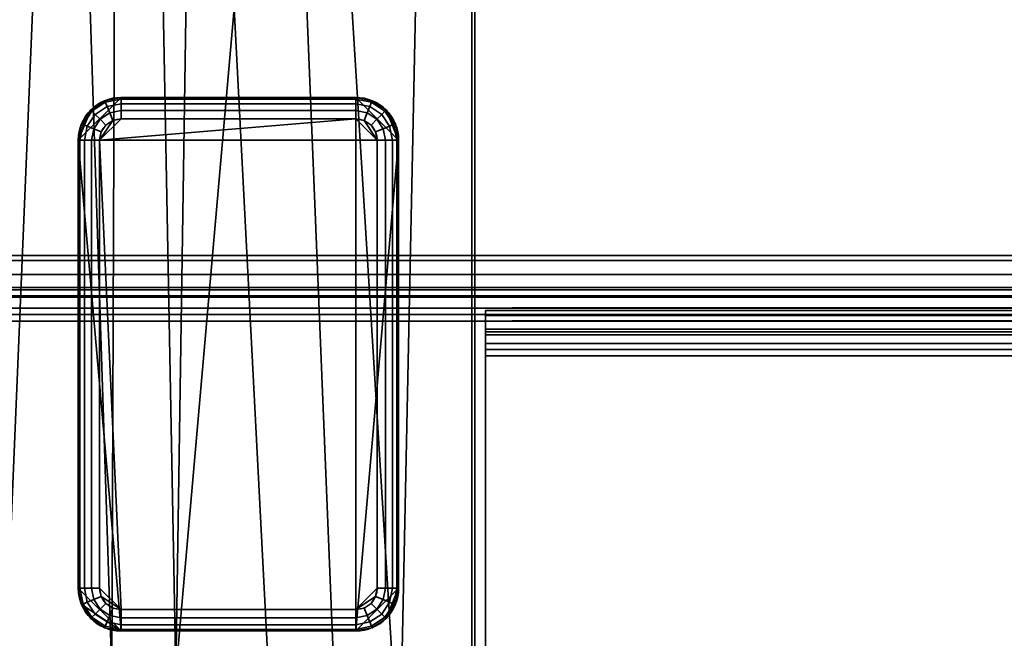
# Model space of a CAD drawing. Header units: millimetres. Extents: x -603 to 3703, y -115 to 249.
# Tile 654 of 656: x 1020 to 1066, y 73 to 102. Entities that reach past the tile are written whole.
import ezdxf

# ---------------------------------------------------------------- set-up
doc = ezdxf.new("R2010")
doc.units = ezdxf.units.MM
doc.layers.add('152', color=7, linetype='Continuous', true_color=0xffffff)

# ---------------------------------------------------------------- blocks, each defined once
blk = doc.blocks.new('UG_SURFACE_002')
at = {"layer": '152', "color": 252, "linetype": 'Continuous', "lineweight": 35}
for points in [[(2165, -13.4, 2212.25), (2165, 230.4, 2212.25), (835, 230.4, 2212.25), (835, -13.4, 2212.25)], [(985, -13.4, 2062.25), (985, 230.4, 2062.25), (2015, 230.4, 2062.25), (2015, -13.4, 2062.25)]]:
    blk.add_3dface(points, dxfattribs=at)
blk = doc.blocks.new('UG_SURFACE_119')
at = {"layer": '152', "color": 252, "linetype": 'Continuous', "lineweight": 35}
for points in [[(1958, 88.014, -10.31), (1958, 87.014, -10.31), (1042, 87.014, -10.31), (1042, 88.014, -10.31)], [(1958, 88.014, -10.31), (1042, 88.014, -10.31), (1042, 88.014, -4.22), (1958, 88.014, -4.22)], [(1042, 87.785, -3.156), (1958, 87.785, -3.156), (1958, 88.014, -4.22), (1042, 88.014, -4.22)], [(1042, 88.014, -4.22), (1042, 88.014, -10.31), (1042, 87.014, -10.31), (1042, 87.014, -4.22)], [(1042, 87.014, -4.22), (1042, 86.874, -3.569), (1042, 87.785, -3.156), (1042, 88.014, -4.22)], [(1042, 87.138, -2.282), (1958, 87.138, -2.282), (1958, 87.785, -3.156), (1042, 87.785, -3.156)], [(1042, 87.138, -2.282), (1042, 87.785, -3.156), (1042, 86.874, -3.569), (1042, 86.478, -3.033)], [(1042, 86.189, -1.752), (1958, 86.189, -1.752), (1958, 87.138, -2.282), (1042, 87.138, -2.282)], [(1042, 86.189, -1.752), (1042, 87.138, -2.282), (1042, 86.478, -3.033), (1042, 85.896, -2.709)], [(1958, 87.014, -10.31), (1958, 87.014, -4.22), (1042, 87.014, -4.22), (1042, 87.014, -10.31)], [(1042, 87.014, -4.22), (1958, 87.014, -4.22), (1958, 86.874, -3.569), (1042, 86.874, -3.569)], [(1042, 86.874, -3.569), (1958, 86.874, -3.569), (1958, 86.478, -3.033), (1042, 86.478, -3.033)], [(1042, 86.478, -3.033), (1958, 86.478, -3.033), (1958, 85.896, -2.709), (1042, 85.896, -2.709)], [(1958, 86.189, -1.752), (1042, 86.189, -1.752), (1042, 60.383, 6.137), (1958, 60.383, 6.137)], [(1042, 60.383, 6.137), (1042, 86.189, -1.752), (1042, 85.896, -2.709), (1042, 60.091, 5.181)], [(1958, 85.896, -2.709), (1958, 60.091, 5.181), (1042, 60.091, 5.181), (1042, 85.896, -2.709)]]:
    blk.add_3dface(points, dxfattribs=at)
blk = doc.blocks.new('UG_SURFACE_124')
at = {"layer": '152', "color": 41, "linetype": 'Continuous', "lineweight": 35}
for points in [[(1019.35, 67.5, -5.75), (1019.35, 229.15, -5.75), (1025, 229.15, -5.75), (1025, 203.3, -5.75)], [(1019.35, 229.15, 2027.9), (1019.35, 67.5, 2027.9), (1024.5, 67.5, 2022.75), (1024.5, 71, 2022.75)], [(1025, 203.3, 2022.25), (1025, 229.15, 2022.25), (1019.35, 229.15, 2027.9), (1024.5, 71, 2022.75)], [(1029.5, 203.3, 2017.75), (1027.5, 71, 2019.75), (1041.35, 229.15, 2005.9)], [(1034.5, 19.5, 2012.75), (1037, 19.5, 2010.25), (1041.35, 229.15, 2005.9), (1027.5, 71, 2019.75)], [(1029.5, 203.3, -5.75), (1029.5, 229.15, -5.75), (1041.35, 229.15, -5.75), (1041.35, 11.15, -5.75)], [(1037, 19.5, 2010.25), (1037, 11.15, 2010.25), (1041.35, 11.15, 2005.9), (1041.35, 229.15, 2005.9)], [(1041.35, 229.15, 2005.9), (1041.35, 11.15, 2005.9), (1041.35, 11.15, -5.75), (1041.35, 229.15, -5.75)], [(1019.35, 67.5, -5.75), (1025, 203.3, -5.75), (1024.5, 71, -5.75)], [(1025, 203.3, -5.75), (1027.5, 71, -5.75), (1024.5, 71, -5.75)], [(1029.5, 203.3, 2017.75), (1025, 203.3, 2022.25), (1024.5, 71, 2022.75), (1027.5, 71, 2019.75)], [(1027.5, 71, -5.75), (1025, 203.3, -5.75), (1034.5, 19.5, -5.75)], [(1025, 203.3, -5.75), (1029.5, 203.3, -5.75), (1037, 19.5, -5.75), (1034.5, 19.5, -5.75)], [(1037, 19.5, -5.75), (1029.5, 203.3, -5.75), (1041.35, 11.15, -5.75)]]:
    blk.add_3dface(points, dxfattribs=at)
blk = doc.blocks.new('UG_SURFACE_125')
at = {"layer": '152', "color": 253, "linetype": 'Continuous', "lineweight": 35}
for points in [[(1022.925, 96, -5.75), (1024.925, 98, -5.75), (1024.16, 97.848, -5.75), (1023.511, 97.414, -5.75)], [(1022.925, 96, -5.75), (1037.925, 96, -5.75), (1035.925, 98, -5.75), (1024.925, 98, -5.75)], [(1024.16, 97.848, -5.75), (1024.16, 97.848, -7.75), (1023.511, 97.414, -7.75), (1023.511, 97.414, -5.75)], [(1024.189, 97.777, -8.133), (1023.565, 97.36, -8.133), (1023.511, 97.414, -7.75), (1024.16, 97.848, -7.75)], [(1024.272, 97.577, -8.457), (1023.718, 97.207, -8.457), (1023.565, 97.36, -8.133), (1024.189, 97.777, -8.133)], [(1024.925, 98, -5.75), (1024.925, 98, -7.75), (1024.16, 97.848, -7.75), (1024.16, 97.848, -5.75)], [(1024.925, 97.924, -8.133), (1024.189, 97.777, -8.133), (1024.16, 97.848, -7.75), (1024.925, 98, -7.75)], [(1024.925, 97.707, -8.457), (1024.272, 97.577, -8.457), (1024.189, 97.777, -8.133), (1024.925, 97.924, -8.133)], [(1035.925, 98, -7.75), (1024.925, 98, -7.75), (1024.925, 98, -5.75), (1035.925, 98, -5.75)], [(1024.925, 98, -7.75), (1035.925, 98, -7.75), (1035.925, 97.924, -8.133), (1024.925, 97.924, -8.133)], [(1024.925, 97.924, -8.133), (1035.925, 97.924, -8.133), (1035.925, 97.707, -8.457), (1024.925, 97.707, -8.457)], [(1037.339, 97.414, -5.75), (1036.69, 97.848, -5.75), (1035.925, 98, -5.75), (1037.925, 96, -5.75)], [(1036.69, 97.848, -5.75), (1036.69, 97.848, -7.75), (1035.925, 98, -7.75), (1035.925, 98, -5.75)], [(1036.661, 97.777, -8.133), (1035.925, 97.924, -8.133), (1035.925, 98, -7.75), (1036.69, 97.848, -7.75)], [(1036.578, 97.577, -8.457), (1035.925, 97.707, -8.457), (1035.925, 97.924, -8.133), (1036.661, 97.777, -8.133)], [(1037.132, 97.207, -8.457), (1036.578, 97.577, -8.457), (1036.661, 97.777, -8.133), (1037.285, 97.36, -8.133)], [(1037.285, 97.36, -8.133), (1036.661, 97.777, -8.133), (1036.69, 97.848, -7.75), (1037.339, 97.414, -7.75)], [(1037.339, 97.414, -5.75), (1037.339, 97.414, -7.75), (1036.69, 97.848, -7.75), (1036.69, 97.848, -5.75)], [(1023.511, 97.414, -5.75), (1023.077, 96.765, -5.75), (1022.925, 96, -5.75)], [(1023.511, 97.414, -5.75), (1023.511, 97.414, -7.75), (1023.077, 96.765, -7.75), (1023.077, 96.765, -5.75)], [(1023.565, 97.36, -8.133), (1023.148, 96.736, -8.133), (1023.077, 96.765, -7.75), (1023.511, 97.414, -7.75)], [(1023.718, 97.207, -8.457), (1023.348, 96.653, -8.457), (1023.148, 96.736, -8.133), (1023.565, 97.36, -8.133)], [(1024.396, 97.277, -8.674), (1023.947, 96.978, -8.674), (1023.718, 97.207, -8.457), (1024.272, 97.577, -8.457)], [(1024.925, 97.383, -8.674), (1024.396, 97.277, -8.674), (1024.272, 97.577, -8.457), (1024.925, 97.707, -8.457)], [(1024.925, 97, -8.75), (1024.542, 96.924, -8.75), (1024.396, 97.277, -8.674), (1024.925, 97.383, -8.674)], [(1024.925, 97.707, -8.457), (1035.925, 97.707, -8.457), (1035.925, 97.383, -8.674), (1024.925, 97.383, -8.674)], [(1024.925, 97.383, -8.674), (1035.925, 97.383, -8.674), (1035.925, 97, -8.75), (1024.925, 97, -8.75)], [(1036.454, 97.277, -8.674), (1035.925, 97.383, -8.674), (1035.925, 97.707, -8.457), (1036.578, 97.577, -8.457)], [(1036.308, 96.924, -8.75), (1035.925, 97, -8.75), (1035.925, 97.383, -8.674), (1036.454, 97.277, -8.674)], [(1036.903, 96.978, -8.674), (1036.454, 97.277, -8.674), (1036.578, 97.577, -8.457), (1037.132, 97.207, -8.457)], [(1037.502, 96.653, -8.457), (1037.132, 97.207, -8.457), (1037.285, 97.36, -8.133), (1037.702, 96.736, -8.133)], [(1037.702, 96.736, -8.133), (1037.285, 97.36, -8.133), (1037.339, 97.414, -7.75), (1037.773, 96.765, -7.75)], [(1037.925, 96, -5.75), (1037.773, 96.765, -5.75), (1037.339, 97.414, -5.75)], [(1037.773, 96.765, -5.75), (1037.773, 96.765, -7.75), (1037.339, 97.414, -7.75), (1037.339, 97.414, -5.75)], [(1023.947, 96.978, -8.674), (1023.648, 96.529, -8.674), (1023.348, 96.653, -8.457), (1023.718, 97.207, -8.457)], [(1024.218, 96.707, -8.75), (1024.001, 96.383, -8.75), (1023.648, 96.529, -8.674), (1023.947, 96.978, -8.674)], [(1024.542, 96.924, -8.75), (1024.925, 97, -8.75), (1023.925, 96, -8.75)], [(1023.925, 96, -8.75), (1035.925, 97, -8.75), (1035.925, 74, -8.75), (1024.925, 74, -8.75)], [(1024.925, 97, -8.75), (1035.925, 97, -8.75), (1023.925, 96, -8.75)], [(1023.925, 96, -8.75), (1024.001, 96.383, -8.75), (1024.218, 96.707, -8.75), (1024.542, 96.924, -8.75)], [(1024.542, 96.924, -8.75), (1024.218, 96.707, -8.75), (1023.947, 96.978, -8.674), (1024.396, 97.277, -8.674)], [(1035.925, 74, -8.75), (1035.925, 97, -8.75), (1036.925, 96, -8.75), (1036.925, 75, -8.75)], [(1036.925, 96, -8.75), (1035.925, 97, -8.75), (1036.308, 96.924, -8.75)], [(1036.632, 96.707, -8.75), (1036.308, 96.924, -8.75), (1036.454, 97.277, -8.674), (1036.903, 96.978, -8.674)], [(1036.308, 96.924, -8.75), (1036.632, 96.707, -8.75), (1036.849, 96.383, -8.75), (1036.925, 96, -8.75)], [(1036.849, 96.383, -8.75), (1036.632, 96.707, -8.75), (1036.903, 96.978, -8.674), (1037.202, 96.529, -8.674)], [(1037.202, 96.529, -8.674), (1036.903, 96.978, -8.674), (1037.132, 97.207, -8.457), (1037.502, 96.653, -8.457)], [(1023.077, 96.765, -5.75), (1023.077, 96.765, -7.75), (1022.925, 96, -7.75), (1022.925, 96, -5.75)], [(1023.148, 96.736, -8.133), (1023.001, 96, -8.133), (1022.925, 96, -7.75), (1023.077, 96.765, -7.75)], [(1023.348, 96.653, -8.457), (1023.218, 96, -8.457), (1023.001, 96, -8.133), (1023.148, 96.736, -8.133)], [(1023.648, 96.529, -8.674), (1023.542, 96, -8.674), (1023.218, 96, -8.457), (1023.348, 96.653, -8.457)], [(1024.001, 96.383, -8.75), (1023.925, 96, -8.75), (1023.542, 96, -8.674), (1023.648, 96.529, -8.674)], [(1036.925, 96, -8.75), (1036.849, 96.383, -8.75), (1037.202, 96.529, -8.674), (1037.308, 96, -8.674)], [(1037.308, 96, -8.674), (1037.202, 96.529, -8.674), (1037.502, 96.653, -8.457), (1037.632, 96, -8.457)], [(1037.632, 96, -8.457), (1037.502, 96.653, -8.457), (1037.702, 96.736, -8.133), (1037.849, 96, -8.133)], [(1037.849, 96, -8.133), (1037.702, 96.736, -8.133), (1037.773, 96.765, -7.75), (1037.925, 96, -7.75)], [(1037.925, 96, -5.75), (1037.925, 96, -7.75), (1037.773, 96.765, -7.75), (1037.773, 96.765, -5.75)], [(1022.925, 96, -7.75), (1022.925, 75, -7.75), (1022.925, 75, -5.75), (1022.925, 96, -5.75)], [(1022.925, 75, -7.75), (1022.925, 96, -7.75), (1023.001, 96, -8.133), (1023.001, 75, -8.133)], [(1037.925, 96, -5.75), (1022.925, 96, -5.75), (1024.925, 73, -5.75), (1035.925, 73, -5.75)], [(1024.925, 73, -5.75), (1022.925, 96, -5.75), (1022.925, 75, -5.75)], [(1023.001, 75, -8.133), (1023.001, 96, -8.133), (1023.218, 96, -8.457), (1023.218, 75, -8.457)], [(1023.218, 75, -8.457), (1023.218, 96, -8.457), (1023.542, 96, -8.674), (1023.542, 75, -8.674)], [(1023.542, 75, -8.674), (1023.542, 96, -8.674), (1023.925, 96, -8.75), (1023.925, 75, -8.75)], [(1023.925, 75, -8.75), (1023.925, 96, -8.75), (1024.925, 74, -8.75)], [(1037.925, 75, -5.75), (1037.925, 96, -5.75), (1035.925, 73, -5.75)], [(1037.308, 96, -8.674), (1037.308, 75, -8.674), (1036.925, 75, -8.75), (1036.925, 96, -8.75)], [(1037.632, 96, -8.457), (1037.632, 75, -8.457), (1037.308, 75, -8.674), (1037.308, 96, -8.674)], [(1037.849, 96, -8.133), (1037.849, 75, -8.133), (1037.632, 75, -8.457), (1037.632, 96, -8.457)], [(1037.925, 96, -7.75), (1037.925, 75, -7.75), (1037.849, 75, -8.133), (1037.849, 96, -8.133)], [(1037.925, 75, -7.75), (1037.925, 96, -7.75), (1037.925, 96, -5.75), (1037.925, 75, -5.75)], [(1022.925, 75, -5.75), (1022.925, 75, -7.75), (1023.077, 74.235, -7.75), (1023.077, 74.235, -5.75)], [(1023.001, 75, -8.133), (1023.148, 74.264, -8.133), (1023.077, 74.235, -7.75), (1022.925, 75, -7.75)], [(1024.925, 73, -5.75), (1022.925, 75, -5.75), (1023.077, 74.235, -5.75)], [(1023.218, 75, -8.457), (1023.348, 74.347, -8.457), (1023.148, 74.264, -8.133), (1023.001, 75, -8.133)], [(1023.542, 75, -8.674), (1023.648, 74.471, -8.674), (1023.348, 74.347, -8.457), (1023.218, 75, -8.457)], [(1023.925, 75, -8.75), (1024.001, 74.617, -8.75), (1023.648, 74.471, -8.674), (1023.542, 75, -8.674)], [(1024.001, 74.617, -8.75), (1023.925, 75, -8.75), (1024.925, 74, -8.75)], [(1037.925, 75, -5.75), (1035.925, 73, -5.75), (1036.69, 73.152, -5.75), (1037.339, 73.586, -5.75)], [(1035.925, 74, -8.75), (1036.925, 75, -8.75), (1036.849, 74.617, -8.75)], [(1036.849, 74.617, -8.75), (1036.925, 75, -8.75), (1037.308, 75, -8.674), (1037.202, 74.471, -8.674)], [(1037.202, 74.471, -8.674), (1037.308, 75, -8.674), (1037.632, 75, -8.457), (1037.502, 74.347, -8.457)], [(1037.339, 73.586, -5.75), (1037.773, 74.235, -5.75), (1037.925, 75, -5.75)], [(1037.502, 74.347, -8.457), (1037.632, 75, -8.457), (1037.849, 75, -8.133), (1037.702, 74.264, -8.133)], [(1037.702, 74.264, -8.133), (1037.849, 75, -8.133), (1037.925, 75, -7.75), (1037.773, 74.235, -7.75)], [(1037.773, 74.235, -5.75), (1037.773, 74.235, -7.75), (1037.925, 75, -7.75), (1037.925, 75, -5.75)], [(1023.148, 74.264, -8.133), (1023.565, 73.64, -8.133), (1023.511, 73.586, -7.75), (1023.077, 74.235, -7.75)], [(1023.077, 74.235, -5.75), (1023.077, 74.235, -7.75), (1023.511, 73.586, -7.75), (1023.511, 73.586, -5.75)], [(1023.077, 74.235, -5.75), (1023.511, 73.586, -5.75), (1024.16, 73.152, -5.75), (1024.925, 73, -5.75)], [(1023.348, 74.347, -8.457), (1023.718, 73.793, -8.457), (1023.565, 73.64, -8.133), (1023.148, 74.264, -8.133)], [(1023.648, 74.471, -8.674), (1023.947, 74.022, -8.674), (1023.718, 73.793, -8.457), (1023.348, 74.347, -8.457)], [(1024.001, 74.617, -8.75), (1024.218, 74.293, -8.75), (1023.947, 74.022, -8.674), (1023.648, 74.471, -8.674)], [(1024.218, 74.293, -8.75), (1024.542, 74.076, -8.75), (1024.396, 73.723, -8.674), (1023.947, 74.022, -8.674)], [(1024.925, 74, -8.75), (1024.542, 74.076, -8.75), (1024.218, 74.293, -8.75), (1024.001, 74.617, -8.75)], [(1036.849, 74.617, -8.75), (1036.632, 74.293, -8.75), (1036.308, 74.076, -8.75), (1035.925, 74, -8.75)], [(1036.308, 74.076, -8.75), (1036.632, 74.293, -8.75), (1036.903, 74.022, -8.674), (1036.454, 73.723, -8.674)], [(1036.632, 74.293, -8.75), (1036.849, 74.617, -8.75), (1037.202, 74.471, -8.674), (1036.903, 74.022, -8.674)], [(1036.903, 74.022, -8.674), (1037.202, 74.471, -8.674), (1037.502, 74.347, -8.457), (1037.132, 73.793, -8.457)], [(1037.132, 73.793, -8.457), (1037.502, 74.347, -8.457), (1037.702, 74.264, -8.133), (1037.285, 73.64, -8.133)], [(1037.285, 73.64, -8.133), (1037.702, 74.264, -8.133), (1037.773, 74.235, -7.75), (1037.339, 73.586, -7.75)], [(1037.339, 73.586, -5.75), (1037.339, 73.586, -7.75), (1037.773, 74.235, -7.75), (1037.773, 74.235, -5.75)], [(1023.718, 73.793, -8.457), (1024.272, 73.423, -8.457), (1024.189, 73.223, -8.133), (1023.565, 73.64, -8.133)], [(1023.947, 74.022, -8.674), (1024.396, 73.723, -8.674), (1024.272, 73.423, -8.457), (1023.718, 73.793, -8.457)], [(1024.542, 74.076, -8.75), (1024.925, 74, -8.75), (1024.925, 73.617, -8.674), (1024.396, 73.723, -8.674)], [(1035.925, 73.617, -8.674), (1024.925, 73.617, -8.674), (1024.925, 74, -8.75), (1035.925, 74, -8.75)], [(1035.925, 74, -8.75), (1036.308, 74.076, -8.75), (1036.454, 73.723, -8.674), (1035.925, 73.617, -8.674)], [(1036.454, 73.723, -8.674), (1036.903, 74.022, -8.674), (1037.132, 73.793, -8.457), (1036.578, 73.423, -8.457)], [(1036.578, 73.423, -8.457), (1037.132, 73.793, -8.457), (1037.285, 73.64, -8.133), (1036.661, 73.223, -8.133)], [(1023.565, 73.64, -8.133), (1024.189, 73.223, -8.133), (1024.16, 73.152, -7.75), (1023.511, 73.586, -7.75)], [(1023.511, 73.586, -5.75), (1023.511, 73.586, -7.75), (1024.16, 73.152, -7.75), (1024.16, 73.152, -5.75)], [(1024.272, 73.423, -8.457), (1024.925, 73.293, -8.457), (1024.925, 73.076, -8.133), (1024.189, 73.223, -8.133)], [(1024.396, 73.723, -8.674), (1024.925, 73.617, -8.674), (1024.925, 73.293, -8.457), (1024.272, 73.423, -8.457)], [(1035.925, 73.293, -8.457), (1024.925, 73.293, -8.457), (1024.925, 73.617, -8.674), (1035.925, 73.617, -8.674)], [(1035.925, 73.617, -8.674), (1036.454, 73.723, -8.674), (1036.578, 73.423, -8.457), (1035.925, 73.293, -8.457)], [(1035.925, 73.293, -8.457), (1036.578, 73.423, -8.457), (1036.661, 73.223, -8.133), (1035.925, 73.076, -8.133)], [(1036.661, 73.223, -8.133), (1037.285, 73.64, -8.133), (1037.339, 73.586, -7.75), (1036.69, 73.152, -7.75)], [(1036.69, 73.152, -5.75), (1036.69, 73.152, -7.75), (1037.339, 73.586, -7.75), (1037.339, 73.586, -5.75)], [(1024.189, 73.223, -8.133), (1024.925, 73.076, -8.133), (1024.925, 73, -7.75), (1024.16, 73.152, -7.75)], [(1024.16, 73.152, -5.75), (1024.16, 73.152, -7.75), (1024.925, 73, -7.75), (1024.925, 73, -5.75)], [(1035.925, 73.076, -8.133), (1024.925, 73.076, -8.133), (1024.925, 73.293, -8.457), (1035.925, 73.293, -8.457)], [(1035.925, 73, -7.75), (1024.925, 73, -7.75), (1024.925, 73.076, -8.133), (1035.925, 73.076, -8.133)], [(1024.925, 73, -7.75), (1035.925, 73, -7.75), (1035.925, 73, -5.75), (1024.925, 73, -5.75)], [(1035.925, 73.076, -8.133), (1036.661, 73.223, -8.133), (1036.69, 73.152, -7.75), (1035.925, 73, -7.75)], [(1035.925, 73, -5.75), (1035.925, 73, -7.75), (1036.69, 73.152, -7.75), (1036.69, 73.152, -5.75)]]:
    blk.add_3dface(points, dxfattribs=at)
blk = doc.blocks.new('UG_SURFACE_128')
at = {"layer": '152', "color": 7, "linetype": 'Continuous', "lineweight": 35}
for points in [[(1041.35, 11.15, 2005.9), (1041.35, 229.15, 2005.9), (1041.35, 229.15, -5.75), (1041.35, 11.15, -5.75)], [(1041.5, 229.15, -5.75), (1041.5, 11.15, -5.75), (1041.35, 11.15, -5.75), (1041.35, 229.15, -5.75)], [(1041.35, 229.15, 2005.9), (1041.35, 11.15, 2005.9), (1041.5, 11.15, 2005.75), (1041.5, 229.15, 2005.75)], [(1041.5, 11.15, -5.75), (1041.5, 229.15, -5.75), (1041.5, 229.15, 2005.75), (1041.5, 11.15, 2005.75)]]:
    blk.add_3dface(points, dxfattribs=at)
blk = doc.blocks.new('UG_SURFACE_130')
at = {"layer": '152', "color": 7, "linetype": 'Continuous', "lineweight": 35}
for points in [[(1041.5, 229.15, 2005.75), (1041.5, 11.15, 2005.75), (1041.35, 11.15, 2005.9), (1041.35, 229.15, 2005.9)], [(1958.65, 11.15, 2005.9), (1958.65, 229.15, 2005.9), (1041.35, 229.15, 2005.9), (1041.35, 11.15, 2005.9)], [(1041.5, 11.15, 2005.75), (1041.5, 229.15, 2005.75), (1958.5, 229.15, 2005.75), (1958.5, 11.15, 2005.75)]]:
    blk.add_3dface(points, dxfattribs=at)
blk = doc.blocks.new('UG_SURFACE_131')
at = {"layer": '152', "color": 41, "linetype": 'Continuous', "lineweight": 35}
for points in [[(1019.35, 67.5, 2027.9), (1980.65, 67.5, 2027.9), (1980.65, 229.15, 2027.9), (1019.35, 229.15, 2027.9)], [(1024.5, 71, 2022.75), (1019.35, 229.15, 2027.9), (1025, 229.15, 2022.25), (1025, 203.3, 2022.25)], [(1024.5, 71, 2022.75), (1024.5, 67.5, 2022.75), (1019.35, 67.5, 2027.9), (1019.35, 229.15, 2027.9)], [(1041.35, 229.15, 2005.9), (1027.5, 71, 2019.75), (1029.5, 203.3, 2017.75)], [(1027.5, 71, 2019.75), (1041.35, 229.15, 2005.9), (1037, 19.5, 2010.25), (1034.5, 19.5, 2012.75)], [(1041.35, 229.15, 2005.9), (1041.35, 11.15, 2005.9), (1037, 11.15, 2010.25), (1037, 19.5, 2010.25)], [(1958.65, 229.15, 2005.9), (1958.65, 11.15, 2005.9), (1041.35, 11.15, 2005.9), (1041.35, 229.15, 2005.9)], [(1027.5, 71, 2019.75), (1024.5, 71, 2022.75), (1025, 203.3, 2022.25), (1029.5, 203.3, 2017.75)]]:
    blk.add_3dface(points, dxfattribs=at)
blk = doc.blocks.new('UG_SURFACE_163')
at = {"layer": '152', "color": 252, "linetype": 'Continuous', "lineweight": 35}
for points in [[(995, 89.1, 2052.25), (2005, 89.1, 2052.25), (2005, 90.6, 2052.25), (995, 90.6, 2052.25)], [(1011.92, 90.6, 2035.33), (995, 90.6, 2052.25), (2005, 90.6, 2052.25), (1988.08, 90.6, 2035.33)], [(1986.901, 90.366, 2034.151), (1013.099, 90.366, 2034.151), (1011.92, 90.6, 2035.33), (1988.08, 90.6, 2035.33)], [(1985.902, 89.698, 2033.152), (1014.098, 89.698, 2033.152), (1013.099, 90.366, 2034.151), (1986.901, 90.366, 2034.151)], [(1985.234, 88.699, 2032.485), (1014.766, 88.699, 2032.485), (1014.098, 89.698, 2033.152), (1985.902, 89.698, 2033.152)], [(1011.92, 89.1, 2035.33), (1988.08, 89.1, 2035.33), (2005, 89.1, 2052.25), (995, 89.1, 2052.25)], [(1988.08, 89.1, 2035.33), (1011.92, 89.1, 2035.33), (1012.525, 88.98, 2034.725), (1987.475, 88.98, 2034.725)], [(1987.475, 88.98, 2034.725), (1012.525, 88.98, 2034.725), (1013.037, 88.637, 2034.213), (1986.963, 88.637, 2034.213)], [(1986.963, 88.637, 2034.213), (1013.037, 88.637, 2034.213), (1013.38, 88.125, 2033.87), (1986.62, 88.125, 2033.87)], [(1014.941, 88.121, 2032.309), (1014.766, 88.699, 2032.485), (1985.234, 88.699, 2032.485)], [(1014.941, 88.121, 2032.309), (1985.234, 88.699, 2032.485), (1985.059, 88.121, 2032.309)], [(1986.53, 87.828, 2033.78), (1013.38, 88.125, 2033.87), (1013.47, 87.828, 2033.78)], [(1986.53, 87.828, 2033.78), (1986.62, 88.125, 2033.87), (1013.38, 88.125, 2033.87)], [(1985.059, 88.121, 2032.309), (1015, 87.52, 2032.25), (1014.941, 88.121, 2032.309)], [(1985.059, 88.121, 2032.309), (1985, 87.52, 2032.25), (1015, 87.52, 2032.25)], [(1013.47, 87.828, 2033.78), (1986.5, 87.52, 2033.75), (1986.53, 87.828, 2033.78)], [(1013.47, 87.828, 2033.78), (1013.5, 87.52, 2033.75), (1986.5, 87.52, 2033.75)], [(1013.5, 67.18, 2033.75), (1986.5, 67.18, 2033.75), (1986.5, 87.52, 2033.75), (1013.5, 87.52, 2033.75)], [(1015, 67.18, 2032.25), (1015, 87.52, 2032.25), (1985, 87.52, 2032.25), (1985, 67.18, 2032.25)]]:
    blk.add_3dface(points, dxfattribs=at)

msp = doc.modelspace()

# ---------------------------------------------------------------- linework, layer by layer
at = {"layer": '152', "color": 251, "linetype": 'Continuous', "lineweight": -3, "true_color": 0x636466}
for p, q in [((1041.35, 11.15, -5.75), (1041.35, 229.15, -5.75)), ((1041.35, 229.15, 2005.9), (1041.35, 11.15, 2005.9)), ((1041.35, 11.15, 2005.9), (1041.35, 229.15, 2005.9)), ((1041.35, 229.15, 2005.9), (1041.35, 11.15, 2005.9)), ((1041.35, 11.15, 2005.9), (1041.35, 229.15, 2005.9)), ((1041.35, 229.15, -5.75), (1041.35, 11.15, -5.75)), ((1041.5, 11.15, -5.75), (1041.5, 229.15, -5.75)), ((1041.5, 11.15, 2005.75), (1041.5, 229.15, 2005.75)), ((1041.5, 11.15, 2005.75), (1041.5, 229.15, 2005.75)), ((1024.925, 98, -5.75), (1035.925, 98, -5.75)), ((1035.925, 98, -7.75), (1024.925, 98, -7.75)), ((1024.925, 98, -7.75), (1024.925, 98, -5.75)), ((1035.925, 98, -7.75), (1035.925, 98, -5.75)), ((1024.925, 97, -8.75), (1035.925, 97, -8.75)), ((1022.925, 75, -5.75), (1022.925, 96, -5.75)), ((1022.925, 96, -7.75), (1022.925, 96, -5.75)), ((1022.925, 96, -7.75), (1022.925, 75, -7.75)), ((1023.925, 75, -8.75), (1023.925, 96, -8.75)), ((1036.925, 96, -8.75), (1036.925, 75, -8.75)), ((1037.925, 96, -7.75), (1037.925, 96, -5.75)), ((1037.925, 75, -7.75), (1037.925, 96, -7.75)), ((1037.925, 96, -5.75), (1037.925, 75, -5.75)), ((2005, 90.6, 2052.25), (995, 90.6, 2052.25)), ((1988.08, 90.6, 2035.33), (1011.92, 90.6, 2035.33)), ((2005, 89.1, 2052.25), (995, 89.1, 2052.25)), ((1988.08, 89.1, 2035.33), (1011.92, 89.1, 2035.33)), ((1042, 87.014, -10.31), (1042, 88.014, -10.31)), ((1958, 88.014, -10.31), (1042, 88.014, -10.31)), ((1042, 88.014, -10.31), (1042, 88.014, -4.22)), ((1958, 88.014, -4.22), (1042, 88.014, -4.22)), ((1986.5, 87.52, 2033.75), (1013.5, 87.52, 2033.75)), ((1985, 87.52, 2032.25), (1015, 87.52, 2032.25)), ((1958, 87.014, -10.31), (1042, 87.014, -10.31)), ((1042, 87.014, -10.31), (1042, 87.014, -4.22)), ((1958, 87.014, -4.22), (1042, 87.014, -4.22)), ((1958, 86.189, -1.752), (1042, 86.189, -1.752)), ((1042, 86.189, -1.752), (1042, 60.383, 6.137)), ((1042, 85.896, -2.709), (1042, 60.091, 5.181)), ((1958, 85.896, -2.709), (1042, 85.896, -2.709)), ((1022.925, 75, -7.75), (1022.925, 75, -5.75)), ((1037.925, 75, -7.75), (1037.925, 75, -5.75)), ((1035.925, 74, -8.75), (1024.925, 74, -8.75)), ((1024.925, 73, -7.75), (1035.925, 73, -7.75)), ((1035.925, 73, -5.75), (1024.925, 73, -5.75)), ((1024.925, 73, -7.75), (1024.925, 73, -5.75)), ((1035.925, 73, -7.75), (1035.925, 73, -5.75))]:
    msp.add_line(p, q, dxfattribs=at)
at = {"layer": '152', "color": 251, "linetype": 'Continuous', "lineweight": -3, "true_color": 0x636466, "extrusion": (0, 0, -1)}
for centre, radius, start, end in [((-1024.925, 96, 5.75), 2, 360, 90), ((-1035.925, 96, 5.75), 2, 90, 180), ((-1024.925, 96, 8.75), 1, 360, 90), ((-1035.925, 96, 8.75), 1, 90, 180), ((-1024.925, 75, 5.75), 2, 270, 0), ((-1024.925, 75, 8.75), 1, 270, 0), ((-1035.925, 75, 8.75), 1, 180, 270), ((-1035.925, 75, 5.75), 2, 180, 270)]:
    msp.add_arc(centre, radius, start, end, dxfattribs=at)
at = {"layer": '152', "color": 251, "linetype": 'Continuous', "lineweight": -3, "true_color": 0x636466}
for centre, start, end in [((1024.925, 96, -7.75), 90, 180), ((1035.925, 96, -7.75), 0, 90), ((1024.925, 75, -7.75), 180, 270), ((1035.925, 75, -7.75), 270, 360)]:
    msp.add_arc(centre, 2, start, end, dxfattribs=at)
at = {"layer": '152', "color": 251, "linetype": 'Continuous', "lineweight": -3, "true_color": 0x636466, "extrusion": (1, 0, 0)}
for centre, radius, start, end in [((97, -7.75, 1024.925), 1, 270, 0), ((97, -7.75, 1035.925), 1, 270, 0), ((85.434, -4.22, 1042), 2.58, 0, 73), ((85.434, -4.22, 1042), 1.58, 0, 73), ((74, -7.75, 1024.925), 1, 180, 270), ((74, -7.75, 1035.925), 1, 180, 270)]:
    msp.add_arc(centre, radius, start, end, dxfattribs=at)
at = {"layer": '152', "color": 251, "linetype": 'Continuous', "lineweight": -3, "true_color": 0x636466, "extrusion": (0, -1, 0)}
for centre, start, end in [((1023.925, -7.75, -96), 180, 270), ((1036.925, -7.75, -75), 270, 0)]:
    msp.add_arc(centre, 1, start, end, dxfattribs=at)
at = {"layer": '152', "color": 251, "linetype": 'Continuous', "lineweight": -3, "true_color": 0x636466, "extrusion": (0, -1, 4.0817e-16)}
for centre, start, end in [((1036.925, -7.75, -96), 270, 0), ((1023.925, -7.75, -75), 180, 270)]:
    msp.add_arc(centre, 1, start, end, dxfattribs=at)

# ---------------------------------------------------------------- block references
at = {"layer": '152', "color": 251, "linetype": 'Continuous', "lineweight": -3, "true_color": 0x636466}
for name in ['UG_SURFACE_128', 'UG_SURFACE_130', 'UG_SURFACE_002', 'UG_SURFACE_124', 'UG_SURFACE_131', 'UG_SURFACE_125', 'UG_SURFACE_163', 'UG_SURFACE_119']:
    msp.add_blockref(name, (0, 0), dxfattribs=at)

doc.saveas('drawing.dxf')
